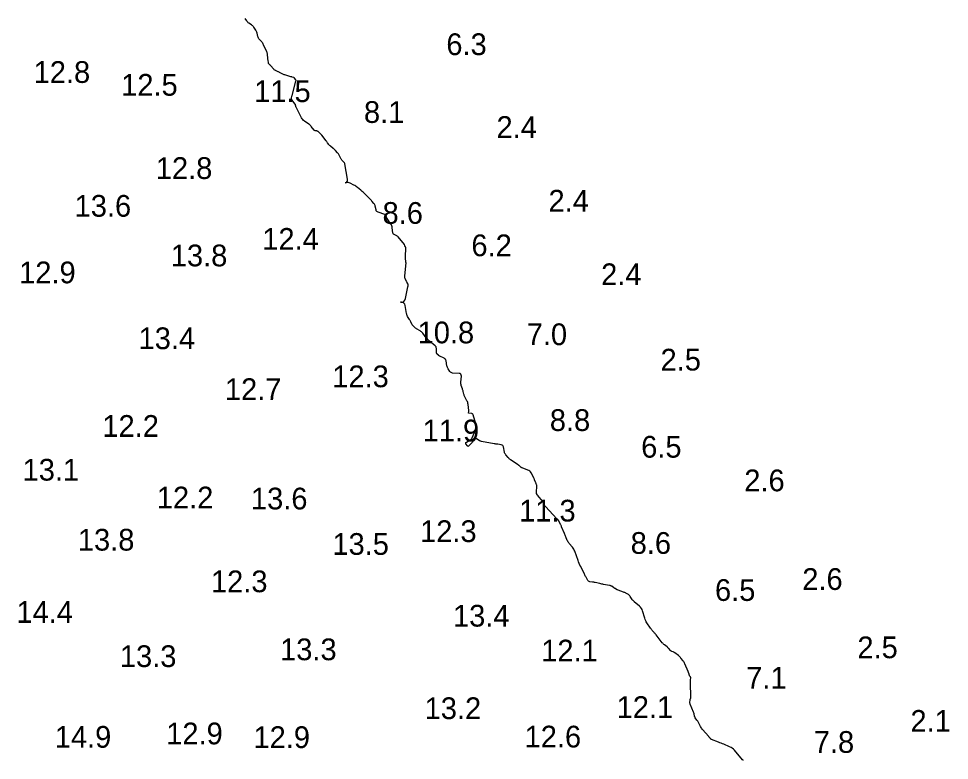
# Model space of a CAD drawing. Extents: x 815352 to 820877, y 582403 to 597439.
# Drawn here: x 816968.1 to 817182.3, y 596966 to 597136.7 of the extents above; entities that cross this region are included whole.
import ezdxf

# ---------------------------------------------------------------- set-up
doc = ezdxf.new("R2010")
doc.units = 0
doc.layers.add('V-CONT-EL12', color=7, linetype='Continuous')
doc.layers.add('V-TOPO-SOUN', color=7, linetype='Continuous')

msp = doc.modelspace()

# ---------------------------------------------------------------- linework, layer by layer
at = {"layer": 'V-CONT-EL12'}
msp.add_lwpolyline([(817134.87, 596965.98), (817134.84, 596966.05), (817134.8, 596966.12), (817134.75, 596966.18), (817132.87, 596968.34), (817132.63, 596968.59), (817132.36, 596968.81), (817132.07, 596969), (817131.75, 596969.16), (817130.38, 596969.74), (817130.08, 596969.86), (817129.79, 596969.98), (817129.49, 596970.1), (817129.19, 596970.22), (817127.57, 596970.84), (817127.49, 596970.88), (817127.42, 596970.92), (817127.36, 596970.98), (817127.31, 596971.04), (817127.1, 596971.31), (817127.05, 596971.38), (817126.99, 596971.45), (817126.94, 596971.51), (817126.88, 596971.57), (817125.58, 596973.05), (817125.43, 596973.23), (817125.3, 596973.41), (817125.17, 596973.61), (817125.06, 596973.81), (817124.55, 596974.77), (817124.48, 596974.9), (817124.4, 596975.04), (817124.32, 596975.16), (817124.23, 596975.29), (817123.84, 596975.85), (817123.79, 596975.95), (817123.74, 596976.04), (817123.7, 596976.15), (817123.68, 596976.25), (817123.59, 596976.68), (817123.57, 596976.79), (817123.54, 596976.9), (817123.51, 596977), (817123.47, 596977.1), (817122.67, 596978.95), (817122.63, 596979.05), (817122.61, 596979.16), (817122.6, 596979.27), (817122.61, 596979.38), (817122.67, 596979.96), (817122.67, 596980), (817122.68, 596980.05), (817122.69, 596980.09), (817122.71, 596980.13), (817122.78, 596980.29), (817122.79, 596980.33), (817122.8, 596980.37), (817122.81, 596980.41), (817122.81, 596980.45), (817122.72, 596984.03), (817122.72, 596984.15), (817122.72, 596984.27), (817122.73, 596984.39), (817122.74, 596984.51), (817122.79, 596985.14), (817122.79, 596985.18), (817122.78, 596985.21), (817122.76, 596985.25), (817122.73, 596985.28), (817122.6, 596985.39), (817122.57, 596985.42), (817122.55, 596985.46), (817122.53, 596985.49), (817122.51, 596985.53), (817122.34, 596986.09), (817122.31, 596986.2), (817122.27, 596986.3), (817122.23, 596986.41), (817122.19, 596986.51), (817121.45, 596988.25), (817121.37, 596988.43), (817121.27, 596988.61), (817121.16, 596988.78), (817121.04, 596988.94), (817120.55, 596989.58), (817120.42, 596989.73), (817120.28, 596989.88), (817120.13, 596990.01), (817119.98, 596990.14), (817119.1, 596990.81), (817119.02, 596990.86), (817118.95, 596990.91), (817118.87, 596990.95), (817118.79, 596990.99), (817118.45, 596991.12), (817118.37, 596991.16), (817118.3, 596991.2), (817118.23, 596991.26), (817118.16, 596991.32), (817117.75, 596991.77), (817117.66, 596991.87), (817117.56, 596991.96), (817117.46, 596992.05), (817117.36, 596992.13), (817116.73, 596992.61), (817116.6, 596992.72), (817116.47, 596992.84), (817116.35, 596992.97), (817116.24, 596993.1), (817114.81, 596994.93), (817114.7, 596995.06), (817114.6, 596995.19), (817114.49, 596995.31), (817114.39, 596995.43), (817113.95, 596995.92), (817113.85, 596996.04), (817113.75, 596996.17), (817113.65, 596996.3), (817113.55, 596996.43), (817112.72, 596997.65), (817112.56, 596997.91), (817112.43, 596998.17), (817112.31, 596998.44), (817112.21, 596998.73), (817111.7, 597000.43), (817111.59, 597000.73), (817111.43, 597001.01), (817111.24, 597001.26), (817111.01, 597001.49), (817109.8, 597002.53), (817109.66, 597002.65), (817109.53, 597002.79), (817109.42, 597002.93), (817109.31, 597003.08), (817108.88, 597003.76), (817108.79, 597003.88), (817108.69, 597004), (817108.57, 597004.1), (817108.44, 597004.18), (817107.89, 597004.49), (817107.76, 597004.57), (817107.61, 597004.63), (817107.47, 597004.7), (817107.32, 597004.75), (817106.06, 597005.22), (817105.97, 597005.25), (817105.89, 597005.29), (817105.81, 597005.33), (817105.73, 597005.37), (817105.43, 597005.56), (817105.35, 597005.61), (817105.27, 597005.65), (817105.2, 597005.7), (817105.12, 597005.75), (817104.61, 597006.09), (817104.5, 597006.16), (817104.38, 597006.21), (817104.25, 597006.26), (817104.13, 597006.28), (817102.75, 597006.52), (817102.53, 597006.56), (817102.3, 597006.6), (817102.08, 597006.65), (817101.85, 597006.71), (817100.83, 597006.97), (817100.67, 597007), (817100.52, 597007.03), (817100.36, 597007.06), (817100.21, 597007.08), (817099.57, 597007.14), (817099.43, 597007.17), (817099.3, 597007.24), (817099.19, 597007.33), (817099.11, 597007.45), (817098.71, 597008.19), (817098.61, 597008.36), (817098.52, 597008.53), (817098.43, 597008.7), (817098.35, 597008.87), (817097.46, 597010.62), (817097.29, 597010.97), (817097.13, 597011.33), (817096.98, 597011.69), (817096.85, 597012.06), (817096.09, 597014.16), (817095.99, 597014.4), (817095.87, 597014.63), (817095.73, 597014.85), (817095.57, 597015.06), (817094.84, 597015.94), (817094.71, 597016.1), (817094.59, 597016.28), (817094.49, 597016.47), (817094.39, 597016.66), (817094.05, 597017.45), (817093.97, 597017.64), (817093.89, 597017.84), (817093.8, 597018.04), (817093.72, 597018.24), (817093.07, 597019.8), (817093.01, 597019.94), (817092.95, 597020.07), (817092.89, 597020.21), (817092.82, 597020.34), (817092.48, 597021.03), (817092.45, 597021.09), (817092.42, 597021.14), (817092.38, 597021.2), (817092.34, 597021.25), (817092.17, 597021.45), (817092.13, 597021.5), (817092.08, 597021.55), (817092.04, 597021.6), (817092, 597021.65), (817089.33, 597024.44), (817089.27, 597024.52), (817089.21, 597024.6), (817089.16, 597024.69), (817089.13, 597024.79), (817089, 597025.18), (817088.96, 597025.27), (817088.92, 597025.36), (817088.87, 597025.45), (817088.8, 597025.53), (817087.55, 597027.03), (817087.42, 597027.22), (817087.33, 597027.42), (817087.29, 597027.63), (817087.28, 597027.86), (817087.37, 597029.09), (817087.37, 597029.17), (817087.36, 597029.26), (817087.35, 597029.34), (817087.32, 597029.43), (817087.2, 597029.76), (817087.17, 597029.84), (817087.14, 597029.92), (817087.11, 597030), (817087.07, 597030.09), (817086.87, 597030.58), (817086.82, 597030.69), (817086.77, 597030.8), (817086.72, 597030.91), (817086.66, 597031.02), (817086.05, 597032.21), (817085.91, 597032.42), (817085.74, 597032.6), (817085.54, 597032.74), (817085.31, 597032.85), (817083.98, 597033.34), (817083.9, 597033.37), (817083.81, 597033.42), (817083.73, 597033.47), (817083.66, 597033.53), (817083.37, 597033.79), (817083.3, 597033.86), (817083.22, 597033.92), (817083.14, 597033.98), (817083.07, 597034.04), (817081.34, 597035.21), (817081.18, 597035.32), (817081.03, 597035.45), (817080.89, 597035.58), (817080.76, 597035.73), (817080.25, 597036.32), (817080.13, 597036.47), (817080.03, 597036.64), (817079.96, 597036.81), (817079.91, 597037), (817079.68, 597038.18), (817079.62, 597038.37), (817079.52, 597038.5), (817079.38, 597038.6), (817079.19, 597038.65), (817078.37, 597038.78), (817078.17, 597038.81), (817077.96, 597038.84), (817077.76, 597038.88), (817077.55, 597038.91), (817074.62, 597039.44), (817074.49, 597039.47), (817074.36, 597039.51), (817074.24, 597039.57), (817074.13, 597039.63), (817073.5, 597040.05), (817073.48, 597040.07), (817073.46, 597040.08), (817073.44, 597040.09), (817073.42, 597040.1), (817073.34, 597040.15), (817073.32, 597040.16), (817073.31, 597040.16), (817073.29, 597040.15), (817073.27, 597040.14), (817072.79, 597039.58), (817072.71, 597039.48), (817072.62, 597039.38), (817072.53, 597039.28), (817072.45, 597039.18), (817071.75, 597038.39), (817071.65, 597038.31), (817071.56, 597038.29), (817071.48, 597038.32), (817071.39, 597038.41), (817071.06, 597038.89), (817071.01, 597039), (817071, 597039.1), (817071.05, 597039.19), (817071.15, 597039.26), (817071.97, 597039.71), (817072.13, 597039.82), (817072.28, 597039.96), (817072.4, 597040.11), (817072.49, 597040.28), (817073.27, 597042.02), (817073.4, 597042.37), (817073.45, 597042.73), (817073.44, 597043.09), (817073.36, 597043.46), (817072.71, 597045.57), (817072.66, 597045.68), (817072.59, 597045.76), (817072.5, 597045.82), (817072.38, 597045.84), (817071.74, 597045.91), (817071.69, 597045.93), (817071.65, 597045.96), (817071.64, 597046), (817071.64, 597046.05), (817071.71, 597046.31), (817071.73, 597046.37), (817071.74, 597046.43), (817071.74, 597046.5), (817071.73, 597046.56), (817071.56, 597047.97), (817071.52, 597048.19), (817071.46, 597048.4), (817071.39, 597048.61), (817071.29, 597048.81), (817070.79, 597049.72), (817070.72, 597049.85), (817070.66, 597050), (817070.61, 597050.14), (817070.57, 597050.29), (817070.42, 597050.9), (817070.38, 597051.05), (817070.33, 597051.2), (817070.29, 597051.35), (817070.24, 597051.5), (817069.98, 597052.29), (817069.93, 597052.47), (817069.89, 597052.66), (817069.88, 597052.85), (817069.89, 597053.04), (817070.01, 597054.44), (817069.99, 597054.71), (817069.9, 597054.9), (817069.72, 597055.03), (817069.46, 597055.08), (817067.95, 597055.18), (817067.78, 597055.21), (817067.62, 597055.28), (817067.48, 597055.38), (817067.37, 597055.52), (817066.95, 597056.14), (817066.86, 597056.3), (817066.78, 597056.47), (817066.73, 597056.65), (817066.69, 597056.83), (817066.51, 597057.97), (817066.46, 597058.17), (817066.36, 597058.34), (817066.22, 597058.48), (817066.04, 597058.58), (817065.01, 597059.04), (817064.93, 597059.08), (817064.85, 597059.13), (817064.77, 597059.19), (817064.7, 597059.25), (817064.43, 597059.51), (817064.37, 597059.58), (817064.32, 597059.65), (817064.29, 597059.74), (817064.28, 597059.83), (817064.25, 597060.81), (817064.23, 597061), (817064.17, 597061.17), (817064.07, 597061.32), (817063.94, 597061.46), (817062.7, 597062.5), (817062.49, 597062.69), (817062.29, 597062.89), (817062.1, 597063.1), (817061.92, 597063.31), (817061.12, 597064.33), (817060.98, 597064.48), (817060.84, 597064.62), (817060.68, 597064.75), (817060.51, 597064.86), (817059.65, 597065.37), (817059.56, 597065.43), (817059.47, 597065.5), (817059.38, 597065.57), (817059.29, 597065.64), (817058.96, 597065.95), (817058.88, 597066.03), (817058.81, 597066.12), (817058.75, 597066.21), (817058.69, 597066.3), (817058.35, 597066.95), (817058.27, 597067.09), (817058.2, 597067.23), (817058.12, 597067.37), (817058.04, 597067.5), (817057.63, 597068.21), (817057.54, 597068.38), (817057.47, 597068.55), (817057.41, 597068.73), (817057.37, 597068.91), (817057.05, 597070.68), (817056.95, 597071), (817056.77, 597071.24), (817056.52, 597071.39), (817056.2, 597071.46), (817055.98, 597071.48), (817056.4, 597071.5), (817056.74, 597071.65), (817056.97, 597071.92), (817057.12, 597072.32), (817057.69, 597074.98), (817057.7, 597075.03), (817057.71, 597075.08), (817057.72, 597075.13), (817057.73, 597075.18), (817057.76, 597075.39), (817057.76, 597075.44), (817057.76, 597075.49), (817057.75, 597075.54), (817057.72, 597075.59), (817057.54, 597075.94), (817057.5, 597076.02), (817057.47, 597076.09), (817057.43, 597076.17), (817057.39, 597076.24), (817057.08, 597076.91), (817057.02, 597077.05), (817056.99, 597077.19), (817056.97, 597077.34), (817056.97, 597077.49), (817057.26, 597080.63), (817057.26, 597080.64), (817057.25, 597080.65), (817057.25, 597080.66), (817057.24, 597080.67), (817057.21, 597080.7), (817057.21, 597080.7), (817057.2, 597080.71), (817057.2, 597080.72), (817057.2, 597080.73), (817057.15, 597081.62), (817057.14, 597081.78), (817057.14, 597081.93), (817057.14, 597082.08), (817057.15, 597082.24), (817057.21, 597083.68), (817057.2, 597083.96), (817057.13, 597084.23), (817057.02, 597084.48), (817056.87, 597084.72), (817055.44, 597086.49), (817055.35, 597086.59), (817055.25, 597086.68), (817055.14, 597086.75), (817055.02, 597086.81), (817054.53, 597087.02), (817054.43, 597087.09), (817054.34, 597087.17), (817054.29, 597087.28), (817054.26, 597087.4), (817054.09, 597088.63), (817054.05, 597088.84), (817053.99, 597089.05), (817053.9, 597089.25), (817053.79, 597089.43), (817053.1, 597090.49), (817053.08, 597090.52), (817053.06, 597090.54), (817053.04, 597090.57), (817053.02, 597090.6), (817052.93, 597090.7), (817052.91, 597090.73), (817052.89, 597090.75), (817052.88, 597090.78), (817052.87, 597090.81), (817052.67, 597091.4), (817052.63, 597091.49), (817052.56, 597091.57), (817052.48, 597091.64), (817052.38, 597091.68), (817050.84, 597092.19), (817050.66, 597092.27), (817050.52, 597092.38), (817050.42, 597092.53), (817050.36, 597092.72), (817050.16, 597093.58), (817050.12, 597093.75), (817050.05, 597093.91), (817049.97, 597094.05), (817049.86, 597094.19), (817049.42, 597094.73), (817049.31, 597094.87), (817049.19, 597095), (817049.07, 597095.13), (817048.95, 597095.25), (817047.55, 597096.65), (817047.38, 597096.82), (817047.2, 597096.98), (817047.02, 597097.14), (817046.83, 597097.29), (817046.07, 597097.9), (817045.87, 597098.04), (817045.67, 597098.18), (817045.47, 597098.31), (817045.25, 597098.43), (817044.37, 597098.89), (817044.15, 597098.98), (817043.92, 597099.03), (817043.69, 597099.04), (817043.45, 597098.99), (817043.24, 597098.94), (817043.53, 597099.06), (817043.73, 597099.25), (817043.82, 597099.5), (817043.8, 597099.82), (817043.17, 597103.29), (817043.14, 597103.42), (817043.09, 597103.53), (817043.02, 597103.64), (817042.94, 597103.73), (817042.57, 597104.1), (817042.48, 597104.2), (817042.4, 597104.3), (817042.33, 597104.41), (817042.26, 597104.52), (817041.86, 597105.3), (817041.78, 597105.46), (817041.68, 597105.6), (817041.58, 597105.74), (817041.46, 597105.88), (817040.99, 597106.41), (817040.87, 597106.53), (817040.75, 597106.66), (817040.62, 597106.77), (817040.48, 597106.88), (817039.87, 597107.35), (817039.77, 597107.44), (817039.67, 597107.53), (817039.58, 597107.63), (817039.5, 597107.74), (817039.18, 597108.18), (817039.1, 597108.29), (817039.02, 597108.4), (817038.94, 597108.51), (817038.86, 597108.62), (817037.86, 597109.9), (817037.78, 597110), (817037.69, 597110.1), (817037.6, 597110.2), (817037.5, 597110.3), (817037.04, 597110.74), (817036.98, 597110.8), (817036.91, 597110.84), (817036.83, 597110.87), (817036.74, 597110.89), (817036.39, 597110.93), (817036.31, 597110.94), (817036.24, 597110.98), (817036.17, 597111.02), (817036.11, 597111.08), (817035.45, 597111.91), (817035.32, 597112.06), (817035.17, 597112.21), (817035.02, 597112.34), (817034.86, 597112.46), (817033.87, 597113.15), (817033.66, 597113.32), (817033.48, 597113.5), (817033.32, 597113.71), (817033.19, 597113.94), (817031.96, 597116.35), (817031.94, 597116.41), (817031.91, 597116.46), (817031.9, 597116.52), (817031.89, 597116.58), (817031.85, 597116.82), (817031.83, 597116.88), (817031.81, 597116.94), (817031.79, 597116.99), (817031.75, 597117.04), (817031.01, 597118.02), (817030.95, 597118.12), (817030.91, 597118.22), (817030.9, 597118.33), (817030.91, 597118.45), (817031.01, 597118.92), (817031.03, 597119.04), (817031.06, 597119.16), (817031.09, 597119.27), (817031.12, 597119.39), (817031.93, 597122.35), (817031.95, 597122.44), (817031.94, 597122.53), (817031.91, 597122.61), (817031.87, 597122.69), (817031.61, 597123.02), (817031.56, 597123.08), (817031.5, 597123.13), (817031.43, 597123.17), (817031.35, 597123.2), (817031.04, 597123.29), (817030.96, 597123.31), (817030.88, 597123.33), (817030.8, 597123.36), (817030.72, 597123.38), (817029.37, 597123.79), (817029.21, 597123.84), (817029.06, 597123.9), (817028.92, 597123.96), (817028.77, 597124.03), (817028.13, 597124.37), (817028.02, 597124.42), (817027.91, 597124.48), (817027.8, 597124.53), (817027.68, 597124.58), (817027.24, 597124.78), (817027.13, 597124.84), (817027.03, 597124.91), (817026.94, 597124.98), (817026.85, 597125.07), (817026.03, 597125.98), (817025.99, 597126.03), (817025.95, 597126.07), (817025.9, 597126.12), (817025.86, 597126.17), (817025.69, 597126.35), (817025.65, 597126.39), (817025.62, 597126.45), (817025.6, 597126.5), (817025.59, 597126.56), (817025.49, 597127.2), (817025.48, 597127.32), (817025.46, 597127.45), (817025.45, 597127.58), (817025.43, 597127.71), (817025.37, 597128.43), (817025.35, 597128.6), (817025.32, 597128.76), (817025.27, 597128.91), (817025.21, 597129.06), (817024.47, 597130.72), (817024.39, 597130.9), (817024.29, 597131.06), (817024.17, 597131.22), (817024.05, 597131.37), (817023.52, 597131.96), (817023.4, 597132.11), (817023.3, 597132.27), (817023.22, 597132.45), (817023.16, 597132.63), (817022.99, 597133.41), (817022.93, 597133.6), (817022.86, 597133.78), (817022.78, 597133.95), (817022.67, 597134.11), (817022.2, 597134.78), (817022.09, 597134.92), (817021.97, 597135.05), (817021.83, 597135.17), (817021.69, 597135.28), (817021.07, 597135.7), (817020.93, 597135.81), (817020.81, 597135.93), (817020.69, 597136.06), (817020.6, 597136.2), (817020.22, 597136.79)], dxfattribs=at)

# ---------------------------------------------------------------- texts
at = {"layer": 'V-TOPO-SOUN'}
for s, p in [('6.3', (817066.54, 597128.35)), ('12.8 ', (816971.54, 597121.95)), ('12.5 ', (816991.69, 597119)), ('11.5 ', (817022.3, 597117.53)), ('8.1', (817047.58, 597112.74)), ('2.4', (817078.09, 597109.29)), ('12.8 ', (816999.66, 597099.84)), ('13.6 ', (816980.97, 597091.15)), ('2.4', (817090.06, 597092.33)), ('8.6', (817051.85, 597089.51)), ('12.4 ', (817024.17, 597083.54)), ('6.2', (817072.31, 597082.06)), ('13.8 ', (817003.11, 597079.73)), ('12.9 ', (816968.2, 597075.83)), ('2.4', (817102.17, 597075.4)), ('13.4 ', (816995.69, 597060.67)), ('10.8 ', (817059.93, 597062.01)), ('7.0', (817085.04, 597061.59)), ('2.5', (817115.85, 597055.75)), ('12.3 ', (817040.28, 597051.91)), ('12.7 ', (817015.57, 597048.96)), ('8.8', (817090.36, 597041.84)), ('12.2 ', (816987.36, 597040.49)), ('11.9 ', (817061.08, 597039.44)), ('6.5', (817111.39, 597035.7)), ('13.1 ', (816968.99, 597030.42)), ('2.6', (817135.12, 597027.96)), ('12.2 ', (816999.89, 597024.02)), ('13.6 ', (817021.56, 597023.79)), ('11.3 ', (817083.29, 597021)), ('12.3 ', (817060.49, 597016.28)), ('13.8 ', (816981.72, 597014.31)), ('8.6', (817108.97, 597013.56)), ('13.5 ', (817040.31, 597013.33)), ('2.6', (817148.47, 597005.26)), ('12.3 ', (817012.36, 597004.73)), ('6.5', (817128.38, 597002.73)), ('14.4 ', (816967.57, 596997.68)), ('13.4 ', (817068.07, 596996.82)), ('13.3 ', (817028.27, 596989.08)), ('12.1 ', (817088.38, 596988.79)), ('2.5', (817161.16, 596989.54)), ('13.3 ', (816991.39, 596987.51)), ('7.1', (817135.57, 596982.55)), ('13.2 ', (817061.54, 596975.53)), ('12.1 ', (817105.74, 596975.79)), ('2.1', (817173.37, 596972.61)), ('14.9 ', (816976.4, 596968.94)), ('12.9 ', (817002.06, 596969.72)), ('12.9 ', (817022.14, 596968.87)), ('12.6 ', (817084.55, 596969)), ('7.8', (817151.12, 596967.76))]:
    msp.add_text(s, height=5, dxfattribs=at).set_placement(p)

doc.saveas('drawing.dxf')
